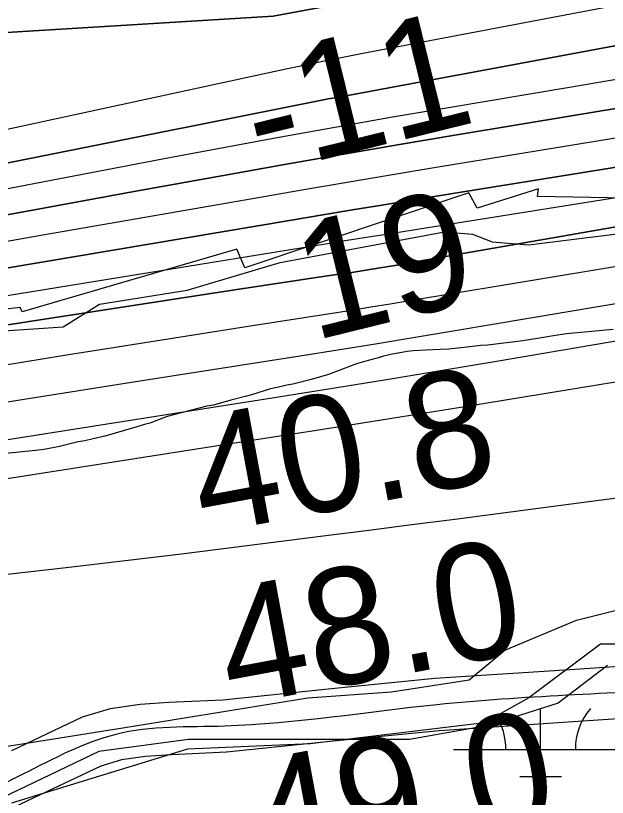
# Model space of a CAD drawing. Extents: x 3177185 to 3215018, y 812988 to 838321.
# Drawn here: x 3207725 to 3208065, y 826789.8 to 827239 of the extents above; entities that cross this region are included whole.
import ezdxf

# ---------------------------------------------------------------- set-up
doc = ezdxf.new("R2010")
doc.units = 0
for name, color, linetype in [('V-RIVR-EDGE', 7, 'Continuous'), ('V-RIVR-RANG', 7, 'Continuous'), ('V-ROAD-CNTR', 7, 'Continuous'), ('V-RRAP-RVMT', 7, 'Continuous'), ('V-SITE-VEGE', 7, 'Continuous'), ('V-TOPO-DPTH', 7, 'Continuous'), ('V-TOPO-MAJR', 7, 'Continuous'), ('V-TOPO-MINR', 7, 'Continuous'), ('V-TOPO-WATR', 7, 'Continuous'), ('V-WETL-SWMP', 7, 'Continuous')]:
    doc.layers.add(name, color=color, linetype=linetype)

msp = doc.modelspace()

# ---------------------------------------------------------------- linework, layer by layer
at = {"layer": 'V-RIVR-EDGE'}
msp.add_lwpolyline([(3207700.95, 827056.8), (3207752.25, 827060.15), (3207773.14, 827073.14), (3207823.59, 827081.27), (3207877.09, 827097.22), (3207971.46, 827114.81), (3207987.54, 827113.47), (3207998.83, 827109.09), (3208019.69, 827107.3), (3208095.35, 827116.68), (3208139.25, 827114.83), (3208177.06, 827113.43), (3208259.18, 827100.62), (3208299.17, 827100.09), (3208342.21, 827103.9), (3208371.36, 827111.21), (3208414, 827131.1), (3208442.27, 827136.25)], dxfattribs=at)
at = {"layer": 'V-ROAD-CNTR'}
for points in [[(3208343.92, 826899.96), (3208229.36, 826881.3), (3208114.56, 826867.85), (3208040.55, 826862.98), (3207965.96, 826858), (3207904.64, 826851.9), (3207844, 826845.67), (3207812.99, 826844.21), (3207796.57, 826843.22), (3207779.32, 826840.64), (3207763.24, 826835.84), (3207722.72, 826816.6)], [(3208348.74, 826870.35), (3208233.51, 826851.58), (3208117.29, 826837.97), (3208042.54, 826833.05), (3207968.44, 826828.1), (3207907.66, 826822.05), (3207846.24, 826815.75), (3207814.6, 826814.26), (3207799.7, 826813.36), (3207785.86, 826811.28), (3207774.03, 826807.75), (3207735.57, 826789.48), (3207687.35, 826766.71)]]:
    msp.add_lwpolyline(points, dxfattribs=at)
msp.add_spline([(3208346.33, 826885.16), (3208115.92, 826852.91), (3207967.2, 826843.05), (3207845.12, 826830.71), (3207782.59, 826825.96), (3207729.15, 826803.04), (3207632.74, 826757.52), (3207576.82, 826732.57), (3207528.78, 826724.65), (3207465.82, 826728.3), (3207400.78, 826747.61), (3207285.14, 826774.24), (3207265.49, 826779.47), (3207234.16, 826783.24), (3207181.08, 826779.45), (3207100.43, 826767.97), (3206894.6, 826726.74), (3206803.82, 826712.09), (3206713.38, 826706.32), (3206422.13, 826687.7), (3206204.47, 826669.01), (3206163.53, 826662.1), (3206084.98, 826660.77), (3206033.07, 826662.23), (3205996, 826664.11), (3205951.21, 826658.68), (3205862.03, 826638.24), (3205753.41, 826610.47), (3205693.41, 826589.3), (3205596.74, 826559.25), (3205544.27, 826530.68), (3205492.93, 826508.83), (3205453.24, 826501.62), (3205394.63, 826492.48), (3205274.28, 826482.87), (3205179.86, 826479.13), (3205118.53, 826475.53), (3204988.81, 826459.41), (3204882.21, 826438.25), (3204738.79, 826408.78), (3204661.89, 826391.11), (3204557.87, 826358.52), (3204461.16, 826327.29), (3204416.41, 826311.32), (3204373.42, 826296.62), (3204363.58, 826281.8), (3204304.53, 826204.56), (3204208.99, 826114.97), (3204177.84, 826084.19), (3204147.84, 826061.29), (3204104.85, 826037.51), (3204030.25, 826008.34), (3203913.88, 825969.44), (3203861.88, 825949.2), (3203832.85, 825932.38), (3203796.87, 825899.63), (3203760.24, 825850.31), (3203678.17, 825721.85), (3203641.98, 825677.04), (3203591.59, 825626.37), (3203428.04, 825388.93), (3203355.58, 825313.94), (3203305.56, 825288.86), (3203268.85, 825278.81), (3203213.1, 825267.39), (3203162.42, 825259.45), (3203116.87, 825250.92), (3203049.7, 825231.64), (3202999.01, 825192.63), (3202832.75, 825055.41), (3202762.78, 824997.98), (3202671.39, 824938.05), (3202495.43, 824822.97), (3202258.52, 824637.83), (3202113.21, 824519.41), (3202089.04, 824490.21), (3202052.55, 824459.69), (3202001.9, 824428.31), (3201971.11, 824410.22), (3201927.52, 824384.2), (3201877.32, 824324.54), (3201830.51, 824267.07), (3201794.71, 824236.12), (3201692.13, 824156.95), (3201566.96, 824054.52), (3201483.79, 823975.05), (3201374.95, 823825.01), (3201313.76, 823770.44), (3201289.74, 823735.11), (3201250.3, 823687.81), (3201221.93, 823651.21), (3201184.91, 823588.03), (3201140.66, 823508.86), (3201081.78, 823436.05), (3201048.03, 823379.18), (3201034.54, 823326.01), (3201024.15, 823274.72)], degree=3, dxfattribs=at)
at = {"layer": 'V-RRAP-RVMT'}
for p, q in [((3208025.36, 827139.46), (3207990.25, 827128.35)), ((3208024.93, 827135.11), (3208025.36, 827139.46)), ((3207985.46, 827137.22), (3207856.68, 827094.19)), ((3207990.25, 827128.35), (3207985.46, 827137.22)), ((3208125.94, 827133.35), (3208024.93, 827135.11)), ((3207852.15, 827104.86), (3207728.82, 827068.79)), ((3207856.68, 827094.19), (3207852.15, 827104.86)), ((3207727.63, 827071.4), (3207658.35, 827062.36)), ((3207728.82, 827068.79), (3207727.63, 827071.4))]:
    msp.add_line(p, q, dxfattribs=at)
at = {"layer": 'V-SITE-VEGE'}
for points in [[(3208068.28, 827058.59), (3208041.44, 827056.13), (3208034.02, 827055.06), (3208024.91, 827053.46), (3208016.44, 827052.11), (3207996.25, 827049.68), (3207992.08, 827049.4), (3207984.53, 827048.58), (3207980.75, 827048.05), (3207973.85, 827047.37), (3207969.02, 827047.08), (3207960.69, 827046.79), (3207953.52, 827046.36), (3207950, 827045.96), (3207944.79, 827045.15), (3207941.41, 827044.49), (3207936.33, 827043.29), (3207933.47, 827042.37), (3207930.47, 827041.7), (3207927.61, 827040.78), (3207920.97, 827038.92), (3207904.84, 827032.73), (3207895.6, 827030.21), (3207884.27, 827027.29), (3207880.76, 827026.63), (3207875.29, 827025.3), (3207871.51, 827024.5), (3207863.57, 827021.99), (3207860.58, 827021.19), (3207857.58, 827020.27), (3207848.73, 827018.15), (3207838.71, 827015.23), (3207834.81, 827014.57), (3207825.3, 827012.18), (3207812.15, 827008.6), (3207802.14, 827004.78), (3207799.14, 827004.11), (3207792.77, 827002.13), (3207776.36, 826997.37), (3207769.6, 826995.9), (3207764.78, 826994.71), (3207760.87, 826994.04), (3207750.33, 826991.39), (3207741.47, 826989.79), (3207736.4, 826989.11), (3207707.87, 826986.25)], [(3207700.8, 826816.09), (3207786.57, 826829.82), (3207892.93, 826846.98), (3207940.96, 826850.42), (3207985.56, 826857.28), (3208006.14, 826874.44), (3208047.31, 826891.6), (3208074.76, 826898.47), (3208119.36, 826898.47), (3208167.39, 826895.04), (3208201.7, 826884.74), (3208239.44, 826884.74), (3208290.9, 826891.6), (3208359.52, 826905.34), (3208675.16, 826953.39), (3208798.67, 827001.45), (3208911.88, 827039.21)], [(3208929.04, 827004.88), (3208846.7, 826973.99), (3208757.5, 826949.96), (3208472.74, 826898.47), (3208249.73, 826860.71), (3208167.39, 826853.85), (3208133.08, 826864.15), (3208122.79, 826867.58), (3208098.78, 826877.88), (3208061.04, 826877.88), (3208019.87, 826846.98), (3207988.99, 826829.82), (3207951.25, 826822.96), (3207824.31, 826822.96), (3207772.85, 826816.09), (3207693.94, 826778.33)]]:
    msp.add_lwpolyline(points, dxfattribs=at)
at = {"layer": 'V-TOPO-DPTH'}
for points in [[(3209079.05, 827464.98), (3208763.25, 827405.89), (3208618.81, 827378.84), (3208474.38, 827351.74), (3208329.96, 827324.58), (3208185.54, 827297.38), (3207944.04, 827251.83), (3207920.38, 827247.42), (3207896.7, 827243.06), (3207873.02, 827238.79), (3207322.75, 827204.94), (3207307.98, 827205.29), (3207293.21, 827204.95), (3207278.44, 827204.14), (3207232.59, 827200.58), (3207220.94, 827199.51), (3207209.31, 827198.24), (3207197.73, 827196.65), (3207186.16, 827194.86), (3207004.72, 827164.24), (3206977.21, 827158.44), (3206330.16, 826980.22)], [(3206330.16, 826980.22), (3206977.21, 827158.44), (3207004.72, 827164.24), (3207186.16, 827194.86), (3207197.73, 827196.65), (3207209.31, 827198.24), (3207220.94, 827199.51), (3207232.59, 827200.58), (3207278.44, 827204.14), (3207293.21, 827204.95), (3207307.98, 827205.29), (3207322.75, 827204.94), (3207873.02, 827238.79), (3207896.7, 827243.06), (3207920.38, 827247.42), (3207944.04, 827251.83), (3208185.54, 827297.38), (3208329.96, 827324.58), (3208474.38, 827351.74), (3208618.81, 827378.84), (3208763.25, 827405.89), (3209079.05, 827464.98)], [(3206425.28, 826917.21), (3207212.68, 827053.5), (3207222.68, 827055.27), (3207232.67, 827057.09), (3207242.64, 827058.99), (3207252.61, 827060.94), (3207900.91, 827190.42), (3207901.83, 827190.6), (3207904.59, 827191.14), (3207907.35, 827191.65), (3207911.69, 827192.4), (3207913.44, 827192.71), (3207916.94, 827193.35), (3209133.45, 827419.85)], [(3209133.45, 827419.85), (3207916.94, 827193.35), (3207913.44, 827192.71), (3207911.69, 827192.4), (3207907.35, 827191.65), (3207904.59, 827191.14), (3207901.83, 827190.6), (3207900.91, 827190.42), (3207252.61, 827060.94), (3207242.64, 827058.99), (3207232.67, 827057.09), (3207222.68, 827055.27), (3207212.68, 827053.5), (3206425.28, 826917.21)], [(3206856.26, 827011.73), (3206931.26, 827022.38), (3207006.14, 827033.84), (3207080.94, 827045.86), (3207224.15, 827069.68), (3207227.28, 827070.22), (3207230.41, 827070.78), (3207233.53, 827071.37), (3207236.65, 827071.99), (3207330.91, 827091.02), (3207381.13, 827101.26), (3207431.33, 827111.65), (3207481.48, 827122.25), (3207531.6, 827132.98), (3207881.22, 827208.62), (3207891.78, 827210.86), (3207902.36, 827213.05), (3207912.96, 827215.16), (3207923.57, 827217.22), (3208676.34, 827360.22), (3208751.93, 827374.6), (3208827.51, 827388.99), (3208903.09, 827403.4)], [(3206856.26, 827011.73), (3206931.26, 827022.38), (3207006.14, 827033.84), (3207080.94, 827045.86), (3207224.15, 827069.68), (3207227.28, 827070.22), (3207230.41, 827070.78), (3207233.53, 827071.37), (3207236.65, 827071.99), (3207330.91, 827091.02), (3207381.13, 827101.26), (3207431.33, 827111.65), (3207481.48, 827122.25), (3207531.6, 827132.98), (3207881.22, 827208.62), (3207891.78, 827210.86), (3207902.36, 827213.05), (3207912.96, 827215.16), (3207923.57, 827217.22), (3208676.34, 827360.22), (3208751.93, 827374.6), (3208827.51, 827388.99), (3208903.09, 827403.4)], [(3209096.13, 827366.16), (3208723.69, 827298.48), (3208588.67, 827274.26), (3208453.58, 827250.45), (3208318.38, 827227.25), (3208183.11, 827204.46), (3207978.53, 827170.47), (3207945.51, 827164.91), (3207912.5, 827159.26), (3207879.52, 827153.47), (3207846.56, 827147.59), (3207791.9, 827137.73), (3207731.63, 827126.77), (3207671.38, 827115.7), (3207611.16, 827104.48), (3207550.96, 827093.16), (3207279.79, 827041.78), (3207258.17, 827037.71), (3207236.54, 827033.69), (3207214.89, 827029.73), (3207193.24, 827025.82), (3206859.13, 826965.94)], [(3206859.13, 826965.94), (3207193.24, 827025.82), (3207214.89, 827029.73), (3207236.54, 827033.69), (3207258.17, 827037.71), (3207279.79, 827041.78), (3207550.96, 827093.16), (3207611.16, 827104.48), (3207671.38, 827115.7), (3207731.63, 827126.77), (3207791.9, 827137.73), (3207846.56, 827147.59), (3207879.52, 827153.47), (3207912.5, 827159.26), (3207945.51, 827164.91), (3207978.53, 827170.47), (3208183.11, 827204.46), (3208318.38, 827227.25), (3208453.58, 827250.45), (3208588.67, 827274.26), (3208723.69, 827298.48), (3209096.13, 827366.16)], [(3209049.7, 827310.09), (3207952.46, 827132.96), (3207935.48, 827130.2), (3207918.51, 827127.42), (3207901.55, 827124.6), (3207884.59, 827121.75), (3207594.13, 827072.75), (3207535.12, 827062.68), (3207476.13, 827052.48), (3207417.17, 827042.07), (3207358.24, 827031.52), (3207272.21, 827015.96), (3207256.32, 827013.07), (3207240.43, 827010.18), (3207224.54, 827007.27), (3207208.66, 827004.34), (3207087.97, 826982.07), (3207011.73, 826968.02), (3206935.5, 826954), (3206859.25, 826940.03)], [(3206859.25, 826940.03), (3206935.5, 826954), (3207011.73, 826968.02), (3207087.97, 826982.07), (3207208.66, 827004.34), (3207224.54, 827007.27), (3207240.43, 827010.18), (3207256.32, 827013.07), (3207272.21, 827015.96), (3207358.24, 827031.52), (3207417.17, 827042.07), (3207476.13, 827052.48), (3207535.12, 827062.68), (3207594.13, 827072.75), (3207884.59, 827121.75), (3207901.55, 827124.6), (3207918.51, 827127.42), (3207935.48, 827130.2), (3207952.46, 827132.96), (3209049.7, 827310.09)], [(3209138.81, 827304.01), (3207953.48, 827097.34), (3207948.75, 827096.52), (3207944.02, 827095.71), (3207939.29, 827094.92), (3207934.56, 827094.14), (3207926.18, 827092.77), (3207925.09, 827092.59), (3207921.61, 827092.04), (3207918.13, 827091.51), (3207914.64, 827090.99), (3207895.29, 827088.14), (3207883.87, 827086.45), (3207872.46, 827084.74), (3207861.04, 827083.01), (3207849.64, 827081.26), (3207334.03, 827001.83)]]:
    msp.add_lwpolyline(points, dxfattribs=at)
at = {"layer": 'V-TOPO-MAJR'}
msp.add_lwpolyline([(3206854.57, 826847.87), (3206954.75, 826865.96), (3207054.92, 826884.14), (3207214.4, 826913.19), (3207234.83, 826916.85), (3207255.27, 826920.44), (3207275.73, 826923.92), (3207296.2, 826927.32), (3207390.4, 826942.7), (3207458, 826953.67), (3207525.6, 826964.57), (3207593.23, 826975.35), (3207660.87, 826986.05), (3207872.46, 827019.34), (3207904.71, 827024.48), (3207936.95, 827029.69), (3207969.17, 827035.03), (3208001.38, 827040.45), (3208827.71, 827181.04), (3208884.19, 827190.97)], dxfattribs=at)
at = {"layer": 'V-TOPO-MINR'}
for points in [[(3206330.16, 826980.22), (3206977.21, 827158.44), (3207004.72, 827164.24), (3207186.16, 827194.86), (3207197.73, 827196.65), (3207209.31, 827198.24), (3207220.94, 827199.51), (3207232.59, 827200.58), (3207278.44, 827204.14), (3207293.21, 827204.95), (3207307.98, 827205.29), (3207322.75, 827204.94), (3207873.02, 827238.79), (3207896.7, 827243.06), (3207920.38, 827247.42), (3207944.04, 827251.83), (3208185.54, 827297.38), (3208329.96, 827324.58), (3208474.38, 827351.74), (3208618.81, 827378.84), (3208763.25, 827405.89), (3209079.05, 827464.98)], [(3206425.28, 826917.21), (3207212.68, 827053.5), (3207222.68, 827055.27), (3207232.67, 827057.09), (3207242.64, 827058.99), (3207252.61, 827060.94), (3207900.91, 827190.42), (3207901.83, 827190.6), (3207904.59, 827191.14), (3207907.35, 827191.65), (3207911.69, 827192.4), (3207913.44, 827192.71), (3207916.94, 827193.35), (3209133.45, 827419.85)], [(3206856.26, 827011.73), (3206931.26, 827022.38), (3207006.14, 827033.84), (3207080.94, 827045.86), (3207224.15, 827069.68), (3207227.28, 827070.22), (3207230.41, 827070.78), (3207233.53, 827071.37), (3207236.65, 827071.99), (3207330.91, 827091.02), (3207381.13, 827101.26), (3207431.33, 827111.65), (3207481.48, 827122.25), (3207531.6, 827132.98), (3207881.22, 827208.62), (3207891.78, 827210.86), (3207902.36, 827213.05), (3207912.96, 827215.16), (3207923.57, 827217.22), (3208676.34, 827360.22), (3208751.93, 827374.6), (3208827.51, 827388.99), (3208903.09, 827403.4)], [(3206650.02, 826942.24), (3207202.96, 827039.69), (3207218.78, 827042.52), (3207234.6, 827045.41), (3207250.4, 827048.38), (3207266.19, 827051.41), (3207717.44, 827139.12), (3207749.41, 827145.3), (3207781.4, 827151.43), (3207813.4, 827157.5), (3207845.41, 827163.52), (3207877.44, 827169.42), (3207909.5, 827175.2), (3207941.58, 827180.81), (3207973.68, 827186.3), (3208042.12, 827197.82), (3208108.43, 827209.14), (3208174.7, 827220.67), (3208240.92, 827232.52), (3208307.1, 827244.59), (3209115.55, 827394.01)], [(3206859.13, 826965.94), (3207193.24, 827025.82), (3207214.89, 827029.73), (3207236.54, 827033.69), (3207258.17, 827037.71), (3207279.79, 827041.78), (3207550.96, 827093.16), (3207611.16, 827104.48), (3207671.38, 827115.7), (3207731.63, 827126.77), (3207791.9, 827137.73), (3207846.56, 827147.59), (3207879.52, 827153.47), (3207912.5, 827159.26), (3207945.51, 827164.91), (3207978.53, 827170.47), (3208183.11, 827204.46), (3208318.38, 827227.25), (3208453.58, 827250.45), (3208588.67, 827274.26), (3208723.69, 827298.48), (3209096.13, 827366.16)], [(3206811.17, 826944.49), (3206918.03, 826963.68), (3207024.86, 826983.02), (3207183.54, 827011.89), (3207211.01, 827016.9), (3207238.48, 827021.93), (3207265.95, 827026.99), (3207293.41, 827032.05), (3207404.33, 827052.57), (3207487.28, 827067.79), (3207570.25, 827082.83), (3207653.27, 827097.62), (3207736.33, 827112.23), (3207865.56, 827134.77), (3207890.53, 827139.09), (3207915.51, 827143.35), (3207940.5, 827147.54), (3207965.5, 827151.68), (3208558.05, 827248.8), (3208656.31, 827265.11), (3208754.53, 827281.71), (3208852.67, 827298.72), (3208950.76, 827316)], [(3207460.53, 827036.08), (3207904.27, 827108.13), (3207912.95, 827109.54), (3207921.62, 827110.94), (3207930.3, 827112.33), (3207938.98, 827113.72), (3208289.84, 827169.66), (3208433.9, 827192.94), (3208577.9, 827216.62), (3208721.8, 827240.92), (3208865.63, 827265.62), (3209146.08, 827314.39)], [(3207334.03, 827001.83), (3207849.64, 827081.26), (3207861.04, 827083.01), (3207872.46, 827084.74), (3207883.87, 827086.45), (3207895.29, 827088.14), (3207914.64, 827090.99), (3207918.13, 827091.51), (3207921.61, 827092.04), (3207925.09, 827092.59), (3207926.18, 827092.77), (3207934.56, 827094.14), (3207939.29, 827094.92), (3207944.02, 827095.71), (3207948.75, 827096.52), (3207953.48, 827097.34), (3209138.81, 827304.01)], [(3206583.94, 826835.63), (3207166.28, 826946.49), (3207207.36, 826954.14), (3207248.47, 826961.56), (3207289.65, 826968.63), (3207330.86, 826975.49), (3207718.03, 827038.21), (3207753.18, 827043.87), (3207788.34, 827049.49), (3207823.51, 827055.05), (3207858.69, 827060.58), (3207906.81, 827068.09), (3207917.93, 827069.84), (3207929.04, 827071.61), (3207940.15, 827073.42), (3207951.26, 827075.25), (3208113.43, 827102.18), (3208205.56, 827117.79), (3208297.63, 827133.8), (3208389.59, 827150.4), (3208481.48, 827167.39), (3209128.82, 827289.26)], [(3206838.92, 826864.41), (3207190.33, 826929.92), (3207221.09, 826935.54), (3207251.87, 826941.02), (3207282.68, 826946.29), (3207313.53, 826951.41), (3207519.82, 826984.96), (3207588.66, 826996.1), (3207657.5, 827007.15), (3207726.37, 827018.08), (3207795.24, 827028.94), (3207889.63, 827043.73), (3207911.32, 827047.16), (3207933, 827050.65), (3207954.67, 827054.2), (3207976.33, 827057.81), (3208361.34, 827122.56), (3208494.94, 827145.69), (3208628.38, 827169.67), (3208761.59, 827194.93), (3208894.65, 827221.03)], [(3207459.62, 826932.32), (3207854.57, 826994.07), (3207897.83, 827000.88), (3207941.09, 827007.74), (3207984.33, 827014.7), (3208027.57, 827021.71), (3208210, 827051.49), (3208344.42, 827073.55), (3208478.81, 827095.77), (3208613.17, 827118.23), (3208747.5, 827140.84), (3209159.89, 827210.65)], [(3206362.58, 826727.55), (3207137.56, 826857.15), (3207158.36, 826860.57), (3207179.17, 826863.93), (3207199.99, 826867.18), (3207220.83, 826870.37), (3207241.69, 826873.31), (3207262.59, 826875.97), (3207283.54, 826878.24), (3207304.51, 826880.24), (3207555, 826901.68), (3207621.42, 826907.77), (3207687.78, 826914.4), (3207754.06, 826921.82), (3207820.28, 826929.78), (3207903.24, 826940.26), (3207927.94, 826943.39), (3207952.63, 826946.56), (3207977.31, 826949.76), (3208002, 826953), (3208728.53, 827048.7), (3208805.35, 827059.08), (3208882.13, 827069.82)]]:
    msp.add_lwpolyline(points, dxfattribs=at)
at = {"layer": 'V-TOPO-WATR'}
msp.add_lwpolyline([(3206859.25, 826940.03), (3206935.5, 826954), (3207011.73, 826968.02), (3207087.97, 826982.07), (3207208.66, 827004.34), (3207224.54, 827007.27), (3207240.43, 827010.18), (3207256.32, 827013.07), (3207272.21, 827015.96), (3207358.24, 827031.52), (3207417.17, 827042.07), (3207476.13, 827052.48), (3207535.12, 827062.68), (3207594.13, 827072.75), (3207884.59, 827121.75), (3207901.55, 827124.6), (3207918.51, 827127.42), (3207935.48, 827130.2), (3207952.46, 827132.96), (3209049.7, 827310.09)], dxfattribs=at)
at = {"layer": 'V-WETL-SWMP'}
for p, q in [((3208065.01, 826865.58), (3208036.66, 826843.99)), ((3208036.66, 826843.99), (3208005.58, 826833.92)), ((3208026.67, 826817.29), (3208026.67, 826840.75)), ((3208005.58, 826833.92), (3207894.29, 826820.56)), ((3207894.29, 826820.56), (3207823.73, 826817.56)), ((3207823.73, 826817.56), (3207722.72, 826786.53)), ((3207976.67, 826817.29), (3208076.67, 826817.29)), ((3208014.67, 826801.86), (3208038.67, 826801.86))]:
    msp.add_line(p, q, dxfattribs=at)
for centre, start, end in [((3208081.92, 826817.76), 139.2282, 180.7718), ((3207971.43, 826817.76), 359.2282, 26.7075)]:
    msp.add_arc(centre, 35.25, start, end, dxfattribs=at)

# ---------------------------------------------------------------- texts
at = {"layer": 'V-RIVR-RANG'}
for s, rotation, p in [('-11', 13.8412, (3207865.18, 827147.31)), ('19', 13.8412, (3207896.01, 827052.07)), ('40.8', 10.5383, (3207832.84, 826940.77)), ('48.0', 10.5383, (3207848.51, 826841.97)), ('49.0', 10.5383, (3207867.05, 826743.7))]:
    msp.add_text(s, height=67, rotation=rotation, dxfattribs=at).set_placement(p)

doc.saveas('drawing.dxf')
